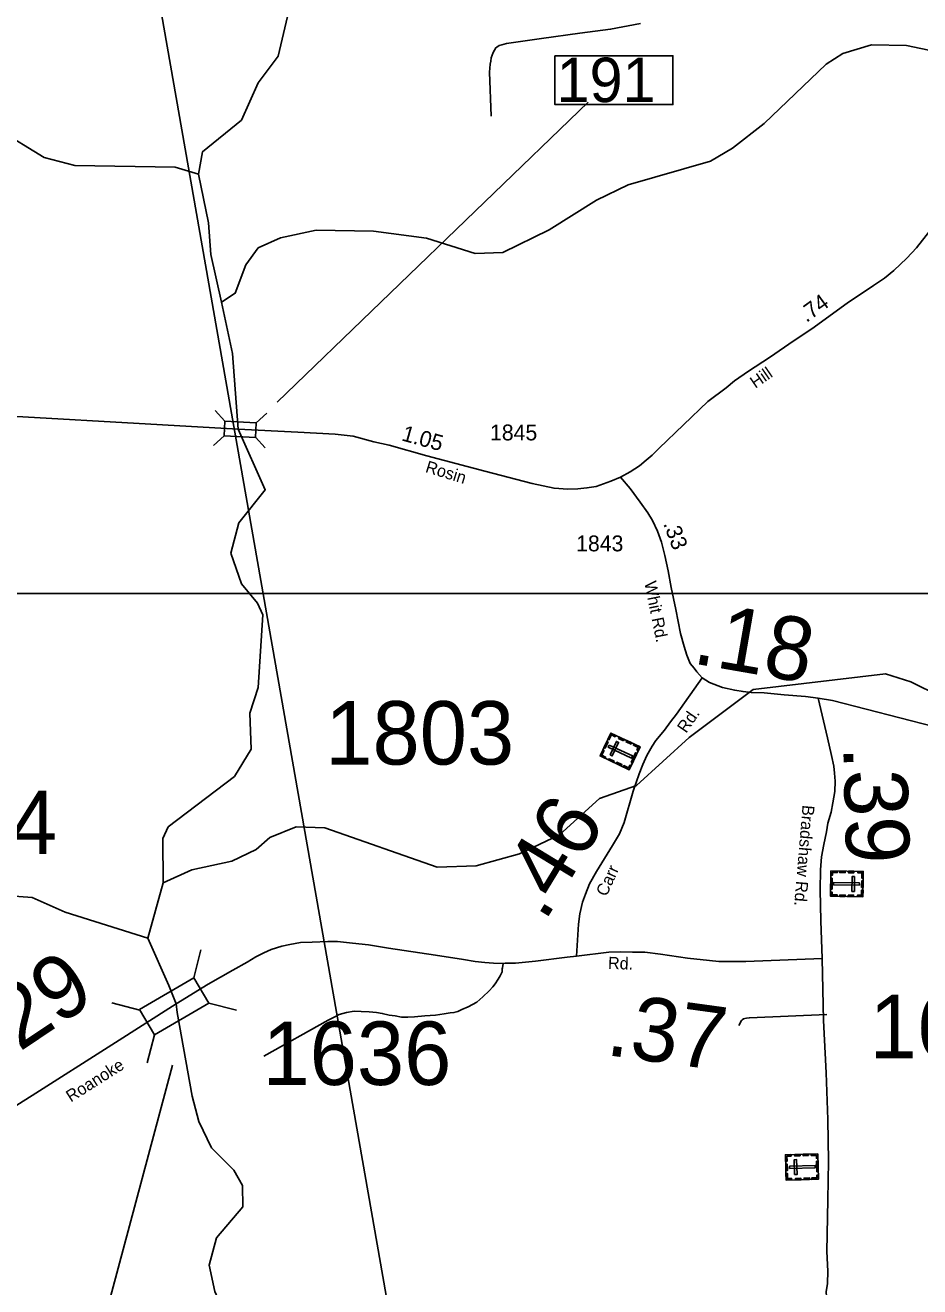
# Model space of a CAD drawing. Extents: x 2093524 to 2270757, y 289120 to 570408.
# Drawn here: x 2188348 to 2195392, y 520170 to 530108 of the extents above; entities that cross this region are included whole.
import ezdxf

# ---------------------------------------------------------------- set-up
doc = ezdxf.new("R2010")
doc.units = 0
for name, color, linetype in [('Exist Cultural Cemetery CELL', 7, 'Continuous'), ('Exist Hydrographic Creek Single Shore', 7, 'Continuous'), ('Exist Hydrographic Misc Water Feature', 7, 'Continuous'), ('Exist Road Non-System Type 51', 7, 'Continuous'), ('Exist Road Secondary Mileage Hundredths English Label', 7, 'Continuous'), ('Exist Road Secondary Structure Standard Bridge CELL', 7, 'Continuous'), ('Exist Road Secondary Structure Standard Bridge Number Label', 7, 'Continuous'), ('Exist Road Secondary Type 51 Attributed', 7, 'Continuous'), ('Exist Road Secondary Type 51 Label', 7, 'Continuous'), ('Exist Road Secondary Type 51 Number Label', 7, 'Continuous'), ('Exist Utilities Telephone Line', 7, 'Continuous'), ('Map Preparation Inset Cut Line', 7, 'Continuous')]:
    doc.layers.add(name, color=color, linetype=linetype)

msp = doc.modelspace()

# ---------------------------------------------------------------- linework, layer by layer
at = {"layer": 'Exist Cultural Cemetery CELL'}
for points in [[(2192874.4, 524351.1), (2192958.8, 524531.4), (2193189.4, 524423.5), (2193105, 524243.2)], [(2192905.8, 524418.2), (2192927.8, 524465.1), (2192938.1, 524460.3), (2192916.2, 524413.4)], [(2192998.1, 524513.1), (2192993.3, 524502.8), (2192964.1, 524516.5), (2192947, 524479.8), (2192936.9, 524484.5), (2192958.9, 524531.5)], [(2192953.4, 524359.2), (2192970.3, 524351.3), (2193020.2, 524458), (2193003.3, 524465.9)], [(2193059.5, 524471.8), (2193020.2, 524490.2), (2193025.1, 524500.5), (2193064.3, 524482.1)], [(2193119.2, 524443.8), (2193079.9, 524462.2), (2193084.8, 524472.5), (2193124, 524454.2)], [(2192913.6, 524332.8), (2192918.5, 524343), (2192889.3, 524356.7), (2192906.5, 524393.4), (2192896.4, 524398.1), (2192874.4, 524351.1)], [(2192947.2, 524437.4), (2192939.3, 524420.5), (2193122.9, 524334.6), (2193130.8, 524351.5)], [(2193119, 524300.1), (2193155, 524377), (2193165.3, 524372.1), (2193129.3, 524295.3)], [(2193175.4, 524393.5), (2193165, 524398.4), (2193174.3, 524418.3), (2193137.7, 524435.4), (2193142.4, 524445.5), (2193189.4, 524423.5)], [(2192980.8, 524301.3), (2192941.6, 524319.7), (2192946.4, 524330), (2192985.6, 524311.6)], [(2193041.7, 524272.8), (2193002.5, 524291.2), (2193007.3, 524301.5), (2193046.5, 524283.1)], [(2193119, 524273.2), (2193108.6, 524278), (2193099.3, 524258.1), (2193062.7, 524275.2), (2193058, 524265.2), (2193105, 524243.2)], [(2194947.8, 523441.4), (2194944.7, 523242.3), (2194690.1, 523246.3), (2194693.2, 523445.3)], [(2194703.8, 523387.7), (2194702.5, 523302.9), (2194691.1, 523303), (2194692.4, 523387.9)], [(2194692.7, 523412.3), (2194704.2, 523412.1), (2194704.5, 523434.1), (2194745, 523433.5), (2194745.1, 523444.6), (2194693.2, 523445.4)], [(2194763.1, 523444.3), (2194806.4, 523443.6), (2194806.2, 523432.2), (2194762.9, 523432.9)], [(2194830.3, 523443.2), (2194873.6, 523442.6), (2194873.5, 523431.2), (2194830.1, 523431.9)], [(2194879.1, 523401.7), (2194860.4, 523401.9), (2194858.6, 523284.2), (2194877.3, 523283.9)], [(2194904.5, 523442.1), (2194904.3, 523430.7), (2194936.5, 523430.2), (2194935.8, 523389.7), (2194947, 523389.5), (2194947.8, 523441.4)], [(2194946.6, 523367.3), (2194945.8, 523315.5), (2194934.4, 523315.7), (2194935.2, 523367.5)], [(2194690.6, 523279.4), (2194702.1, 523279.2), (2194701.8, 523257.2), (2194742.2, 523256.6), (2194742, 523245.5), (2194690.1, 523246.3)], [(2194916.8, 523332.8), (2194917.1, 523351.5), (2194714.3, 523354.7), (2194714, 523336)], [(2194901.3, 523242.9), (2194901.5, 523254.3), (2194933.7, 523253.8), (2194934.3, 523294.3), (2194945.5, 523294.2), (2194944.7, 523242.3)], [(2194762.5, 523256.5), (2194805.8, 523255.9), (2194805.7, 523244.5), (2194762.4, 523245.1)], [(2194828.5, 523255.5), (2194871.8, 523254.8), (2194871.6, 523243.4), (2194828.3, 523244.1)], [(2194340.1, 521010.3), (2194334.9, 521209.3), (2194589.5, 521216), (2194594.7, 521016.9)], [(2194378.3, 521210.5), (2194378.6, 521199.2), (2194346.4, 521198.3), (2194347.5, 521157.8), (2194336.3, 521157.5), (2194335, 521209.4)], [(2194451.6, 521201), (2194408.3, 521199.9), (2194408, 521211.3), (2194451.3, 521212.4)], [(2194517.5, 521202.7), (2194474.2, 521201.6), (2194473.9, 521213), (2194517.2, 521214.1)], [(2194590.3, 521182.8), (2194578.8, 521182.5), (2194578.3, 521204.5), (2194537.9, 521203.5), (2194537.6, 521214.6), (2194589.5, 521216)], [(2194338.2, 521084.3), (2194336.8, 521136.2), (2194348.2, 521136.5), (2194349.6, 521084.6)], [(2194366.6, 521120.1), (2194367, 521101.4), (2194569.8, 521106.7), (2194569.3, 521125.3)], [(2194407.1, 521052.9), (2194425.8, 521053.4), (2194422.7, 521171.1), (2194404, 521170.6)], [(2194581.7, 521074.1), (2194579.5, 521158.9), (2194590.9, 521159.2), (2194593.1, 521074.4)], [(2194383.4, 521011.4), (2194383.1, 521022.8), (2194350.9, 521021.9), (2194349.9, 521062.5), (2194338.8, 521062.2), (2194340.1, 521010.3)], [(2194457.5, 521013.3), (2194414.2, 521012.2), (2194413.9, 521023.6), (2194457.2, 521024.7)], [(2194524.7, 521015.1), (2194481.4, 521013.9), (2194481.1, 521025.3), (2194524.4, 521026.5)], [(2194593.7, 521050), (2194582.3, 521049.7), (2194582.8, 521027.7), (2194542.4, 521026.7), (2194542.7, 521015.5), (2194594.6, 521016.9)]]:
    msp.add_lwpolyline(points, close=True, dxfattribs=at)
at = {"layer": 'Exist Hydrographic Creek Single Shore'}
msp.add_line((2189313.6, 522916.9), (2189434.6, 523350.7), dxfattribs=at)
for points in [[(2189713.5, 528934.4), (2189745.5, 529110.9), (2190051.6, 529360.6), (2190182.6, 529653.2), (2190339.5, 529863.2), (2190445.5, 530313.7), (2190634.6, 530641.3), (2190675.6, 530765.1), (2190665.5, 530981.8), (2190605.6, 531147)], [(2189713.5, 528934.4), (2189529.5, 528990.6), (2188738.4, 529003.3), (2188496.5, 529067.2), (2187057.4, 529949), (2186775.5, 530069.5)], [(2189894.5, 527927.1), (2189809.6, 528302.7), (2189790.6, 528552.5), (2189713.5, 528934.4)], [(2190026.1, 526927), (2189981.5, 527521.9), (2189894.5, 527927.1)], [(2189434.6, 523350.7), (2189432.5, 523701.7), (2189473.6, 523792.8), (2189995.6, 524189), (2190127.7, 524406.1), (2190117.6, 524688.5), (2190182.6, 524890.5), (2190220.6, 525463.8), (2190177.5, 525556.4), (2190051.6, 525706.6), (2189966.5, 525947.7), (2190031.5, 526189.1), (2190238.6, 526447.4), (2190026.1, 526927)], [(2189313.6, 522916.9), (2188661.6, 523120.3), (2188402.6, 523237), (2187911.5, 523273.2), (2187743.5, 523365.1), (2187433.5, 523663.2), (2187333.6, 523688.3), (2187192.6, 523661.5), (2187009.4, 523517.6), (2186820.6, 523563.8)], [(2189537.7, 522398.5), (2189480.4, 522543.3), (2189313.6, 522916.9)], [(2190059.6, 517375), (2190083.6, 517466.3), (2190077.6, 518325.8), (2190102.7, 518390.9), (2190133.6, 518734.7), (2190123.6, 518984.2), (2190055.7, 519192.2), (2189941.7, 519906.2), (2189840.6, 520131.4), (2189797.5, 520338.9), (2189854.5, 520554.2), (2190060.6, 520799.3), (2190059.6, 520966.7), (2189991.5, 521089.4), (2189815.6, 521263.5), (2189714.7, 521472.2), (2189663.6, 521670), (2189545.5, 522329.6), (2189537.7, 522398.5)]]:
    msp.add_lwpolyline(points, dxfattribs=at)
at = {"layer": 'Exist Hydrographic Misc Water Feature'}
for points in [[(2189894.5, 527927.1), (2190002.6, 527997.1), (2190084.6, 528221.8), (2190183.7, 528354.2), (2190358.6, 528432.8), (2190640.5, 528492.7), (2191090.6, 528486.9), (2191507.7, 528429.3), (2191891.5, 528310), (2192108.7, 528318.8), (2192473.7, 528495.1), (2192846.7, 528730.4), (2193095.6, 528850), (2193744.6, 529037), (2193918.7, 529138.4), (2194166.6, 529333.5), (2194655.6, 529802.6), (2194787.7, 529885.2), (2195012.6, 529952.9), (2195287.6, 529947.3), (2195512.8, 529900.2), (2195770.7, 529944.1), (2195919.6, 530036.3), (2196118.7, 530219.3)], [(2189434.6, 523350.7), (2189659.5, 523454.5), (2189975.5, 523523.5), (2190166.6, 523614.8), (2190273.7, 523707.8), (2190481.6, 523792.2), (2190706.5, 523784.4), (2191591.5, 523474.6), (2191899.7, 523484.8), (2192240.7, 523579.7), (2192556.7, 523730.8), (2192870.7, 524016.3), (2193161.6, 524118.7), (2193575.6, 524497.5), (2194080.7, 524874.4), (2195121.7, 524997.8), (2195321.6, 524934.7), (2195555.6, 524818.5), (2196088.7, 524857), (2196279.6, 524905.5), (2196727.7, 525126.1)]]:
    msp.add_lwpolyline(points, dxfattribs=at)
at = {"layer": 'Exist Road Non-System Type 51'}
for points in [[(2192017, 529392.2), (2192004.6, 529738.2), (2192008.2, 529800.1), (2192015.9, 529824.2), (2192017.7, 529850.1), (2192033.6, 529892.4), (2192043.2, 529912.2), (2192053.1, 529930.4), (2192063.1, 529936.4), (2192081, 529948.5), (2192101.1, 529954.7), (2192139, 529963.1), (2192414.7, 530002.8), (2192716, 530045), (2192957.7, 530076.5), (2193193.5, 530122.3)], [(2190226.6, 521985), (2190732.6, 522270.4), (2190780.3, 522294.7), (2190820.1, 522314.9), (2190878.1, 522329.5), (2190938, 522339.7), (2190994.1, 522338.3), (2191056, 522336.7), (2191114, 522330.9), (2191160.1, 522323.1), (2191213.9, 522309.6), (2191262, 522304), (2191312, 522294.5), (2191362.2, 522292.8), (2191414, 522295.1), (2191493.9, 522303.6), (2191580, 522310.1), (2191647.8, 522320.5), (2191695.8, 522327.1), (2191723.7, 522329.2), (2191755.7, 522337.4), (2191785.5, 522353.5), (2191835.5, 522375.8), (2191905.1, 522412.4), (2191952.9, 522454.8), (2192000.4, 522501.1), (2192030.2, 522531.3), (2192050, 522555.2), (2192073.8, 522593.4), (2192087.7, 522619.7), (2192103.4, 522649.5), (2192103.3, 522673.5), (2192107, 522681.6), (2192111, 522717.6)], [(2193967.5, 522226.6), (2193987.4, 522266.9), (2193993.1, 522272.7), (2194005, 522281), (2194015.3, 522283.1), (2194027.1, 522285.1), (2194051.1, 522289.2), (2194660.8, 522315.3)]]:
    msp.add_lwpolyline(points, dxfattribs=at)
at = {"layer": 'Exist Road Secondary Structure Standard Bridge CELL'}
for p, q in [((2189844.3, 527072.7), (2189920.3, 526988.9)), ((2190167.9, 526976.1), (2190251.7, 527052.1)), ((2189830.7, 526797.2), (2189914.6, 526873.2)), ((2190162.3, 526863.1), (2190238.3, 526779.2)), ((2189732.1, 522823.6), (2189675.4, 522604.4)), ((2189250.4, 522349.3), (2189031.2, 522406)), ((2190012.1, 522348.2), (2189793, 522404.9)), ((2189365.2, 522154.2), (2189308.5, 521935.1))]:
    msp.add_line(p, q, dxfattribs=at)
for points in [[(2189920.3, 526988.9), (2190167.9, 526976.7), (2190162.2, 526861), (2189914.6, 526873.2)], [(2189793, 522404.9), (2189365.8, 522153.3), (2189248.3, 522352.9), (2189675.4, 522604.4)]]:
    msp.add_lwpolyline(points, close=True, dxfattribs=at)
at = {"layer": 'Exist Road Secondary Structure Standard Bridge Number Label'}
for p, q in [((2190332.8, 527139.6), (2192781.9, 529502.3)), ((2189508.7, 521914.5), (2188605, 518544.2))]:
    msp.add_line(p, q, dxfattribs=at)
msp.add_lwpolyline([(2192519.1, 529867.2), (2193448.1, 529867.2), (2193448.1, 529483.1), (2192519.1, 529483.1)], close=True, dxfattribs=at)
at = {"layer": 'Exist Road Secondary Type 51 Attributed'}
for points in [[(2195953.4, 529132.2), (2195592.6, 528641.3), (2195442.2, 528450.4), (2195366.8, 528353.9), (2195291.3, 528273.4), (2195188, 528174.8), (2195114.6, 528114.3), (2195028.8, 528057.6), (2194822, 527918.1), (2194543.4, 527716.4), (2194402.1, 527623.5), (2194209.2, 527490.2), (2194044, 527383), (2193932.6, 527306.2), (2193866.9, 527251.8), (2193724.2, 527143.1), (2193340.9, 526775.4), (2193284.1, 526722.2), (2193237.5, 526682.7), (2193184.9, 526636.1), (2193113.1, 526590.6), (2193036.3, 526548.8)], [(2190026.1, 526927), (2187546.3, 527067.8)], [(2193036.3, 526548.8), (2192958.8, 526515.3), (2192842.9, 526475.3), (2192770.9, 526463), (2192700.5, 526456.7), (2192620.4, 526454.3), (2192512.8, 526460.3), (2192339.4, 526497.3), (2191968.7, 526595.4), (2191511.8, 526716.2), (2191215.2, 526798.7), (2191092.1, 526827.4), (2190931.6, 526869.5), (2190789.4, 526885.3), (2190496.1, 526903.4), (2190026.1, 526927)], [(2193677.9, 524965.8), (2193636.3, 525015), (2193614.8, 525042.5), (2193584.9, 525080.8), (2193558.6, 525144.2), (2193535.9, 525213.6), (2193509.6, 525315.2), (2193470.7, 525504.8), (2193436, 525679.4), (2193410.3, 525810.3), (2193385.2, 525929.9), (2193358.9, 526035.1), (2193326.6, 526122.4), (2193287.1, 526206.1), (2193250, 526267.1), (2193189.7, 526350.3), (2193113.1, 526459.1), (2193036.3, 526548.8)], [(2192689.2, 522773.9), (2192705.3, 523025.7), (2192714.9, 523107), (2192737.6, 523199.1), (2192760.9, 523261.9), (2192790.8, 523344.4), (2192847.5, 523440.5), (2192972, 523645.3), (2193027.3, 523737.7), (2193064.9, 523827.8), (2193136.4, 524073.9), (2193181.9, 524211.4), (2193213, 524284.4), (2193244.1, 524356.1), (2193285.9, 524429.1), (2193314.6, 524472.1), (2193383.6, 524553.8), (2193429.2, 524620.1), (2193476.7, 524680.2), (2193677.9, 524965.8)], [(2194593.3, 524807), (2194491.4, 524819.2), (2194323.4, 524834), (2194167.2, 524849), (2194065.3, 524852.3), (2194001.4, 524857.9), (2193935.4, 524869.4), (2193838.4, 524890.7), (2193735.6, 524930.1), (2193677.9, 524965.8)], [(2197141.3, 524768.6), (2196623.6, 524679.8), (2196367.9, 524638.1), (2196236.2, 524615.5), (2196090.3, 524586.3), (2195958.6, 524559.4), (2195856.7, 524548.6), (2195746.8, 524547.9), (2195629.9, 524551), (2195500.7, 524583.3), (2194705.4, 524787.8), (2194593.3, 524807)], [(2194593.3, 524807), (2194666, 524494.8), (2194698.3, 524353.7), (2194715, 524271.2), (2194721, 524215), (2194725.8, 524152.8), (2194724.6, 524071.5), (2194709, 523983), (2194693.5, 523907.7), (2194669.6, 523821.5), (2194657, 523752.8), (2194637.9, 523654.7), (2194617.5, 523556.7), (2194611.6, 523455), (2194608, 523297.2), (2194614.6, 523051.4), (2194622.8, 522754.6)], [(2192689.2, 522773.9), (2192615.6, 522765), (2192365.7, 522735.1), (2192208.8, 522718.3), (2192128.7, 522717.9), (2192111, 522717.6), (2192036.9, 522719.1), (2191966.8, 522724.8), (2191890.9, 522732.2), (2191798.7, 522747.5), (2191578.7, 522782.1), (2191208.5, 522837.5), (2191050.2, 522862.3), (2190924.2, 522875.3), (2190806.1, 522890.5), (2190730.3, 522890.1), (2190606.5, 522883.4), (2190516.6, 522880.6), (2190432.6, 522866.2), (2190368.7, 522853.7), (2190284.9, 522827.2), (2190227, 522800.8), (2190165.3, 522768.2), (2190095.6, 522725.7), (2189984.1, 522665), (2189790.1, 522554), (2189537.7, 522398.5)], [(2194622.8, 522754.6), (2194023.8, 522730.9), (2193810.3, 522732.7), (2193736.2, 522739.9), (2193562.8, 522757.8), (2193350.5, 522789.5), (2193228.5, 522806.2), (2193131.1, 522806.8), (2193036.6, 522808), (2192944.5, 522804.4), (2192689.2, 522773.9)], [(2194622.8, 522754.6), (2194629.5, 522510.3), (2194633.7, 522266.9), (2194654.6, 521854.9), (2194667.8, 521486.6), (2194673.2, 521158.3), (2194669.6, 520853.4), (2194659.4, 520446.2), (2194668.6, 520292.4), (2194665.4, 520196.3), (2194655.1, 520128.9), (2194661.5, 520056.9), (2194674.1, 519965.4), (2194686.6, 519905.8), (2194707.2, 519814.7), (2194753.9, 519690.4), (2194797.3, 519611.5), (2195000.8, 519122.2)], [(2189537.7, 522398.5), (2189030.5, 522074.7), (2188403.6, 521676.6), (2188108.9, 521492.6), (2187913.8, 521365.4), (2187780.5, 521278.5), (2187655.2, 521195.7), (2187555.9, 521117), (2187466.3, 521036.5), (2187384.8, 520959.8), (2187259.7, 520838.9), (2186837.9, 520435.8), (2186725, 520334.7)]]:
    msp.add_lwpolyline(points, dxfattribs=at)
at = {"layer": 'Exist Utilities Telephone Line'}
msp.add_lwpolyline([(2199856.3, 513074.9), (2199729.2, 513523.9), (2199588.3, 513986.9), (2199445.1, 514449.6), (2191441, 518678.5), (2189101.9, 532029.4), (2186736.8, 536842.2), (2186256.7, 537830.5), (2186227.1, 537889.5), (2186206.7, 537890.9), (2184731.7, 537892.7), (2183304.1, 537906.1), (2181017.8, 537921.6), (2179875.1, 537925.3), (2178541.6, 537937.4), (2177776.7, 537942.6), (2177246.1, 537948.7)], dxfattribs=at)
at = {"layer": 'Map Preparation Inset Cut Line'}
msp.add_lwpolyline([(2170736.6, 554852.8), (2202903.1, 554852.8), (2202903.1, 525630.1), (2170736.6, 525630.1)], close=True, dxfattribs=at)

# ---------------------------------------------------------------- texts
at = {"layer": 'Exist Road Secondary Mileage Hundredths English Label'}
for s, height, rotation, p in [('.74', 125, 35.90217, (2194500.1, 527762.2)), ('1.05', 125, 344.45206, (2191305.7, 526838.4)), ('.33', 125, 290.29757, (2193371.1, 526181.7)), ('.18', 500, 350.12314, (2193593, 525082.5)), ('.39', 500, 271.59615, (2194789.6, 524426.4)), ('.46', 500, 58.70387, (2192438.1, 523037.3)), ('1.29', 500, 33.78044, (2187838.4, 521707.5)), ('.37', 500, 352.18471, (2192911.5, 521996.7))]:
    msp.add_text(s, height=height, rotation=rotation, dxfattribs=at).set_placement(p)
at = {"layer": 'Exist Road Secondary Structure Standard Bridge Number Label'}
msp.add_text('191', height=350, dxfattribs=at).set_placement((2192531.7, 529502.9))
at = {"layer": 'Exist Road Secondary Type 51 Label'}
for s, rotation, p in [('Hill', 34.62695, (2194097.7, 527243.5)), ('Rosin', 342.99499, (2191493.2, 526589)), ('Whit Rd.', 281.36342, (2193223, 525717.9)), ('Rd.', 55.47957, (2193552.9, 524525.2)), ('Bradshaw Rd.', 265.21794, (2194469.9, 523967.2)), ('Carr', 65.60775, (2192925.3, 523238.3)), ('Rd.', 357.82734, (2192936.1, 522674.6)), ('Roanoke', 32.41117, (2188707.4, 521620.2))]:
    msp.add_text(s, height=95, rotation=rotation, dxfattribs=at).set_placement(p)
at = {"layer": 'Exist Road Secondary Type 51 Number Label'}
for s, height, p in [('1845', 125, (2192008.4, 526837.5)), ('1843', 125, (2192686.5, 525963.4)), ('1803', 500, (2190710.9, 524283.3)), ('1804', 500, (2187111.9, 523578.4)), ('1636', 500, (2194997.6, 521969.9)), ('1636', 500, (2190216.3, 521759.3))]:
    msp.add_text(s, height=height, dxfattribs=at).set_placement(p)

doc.saveas('drawing.dxf')
